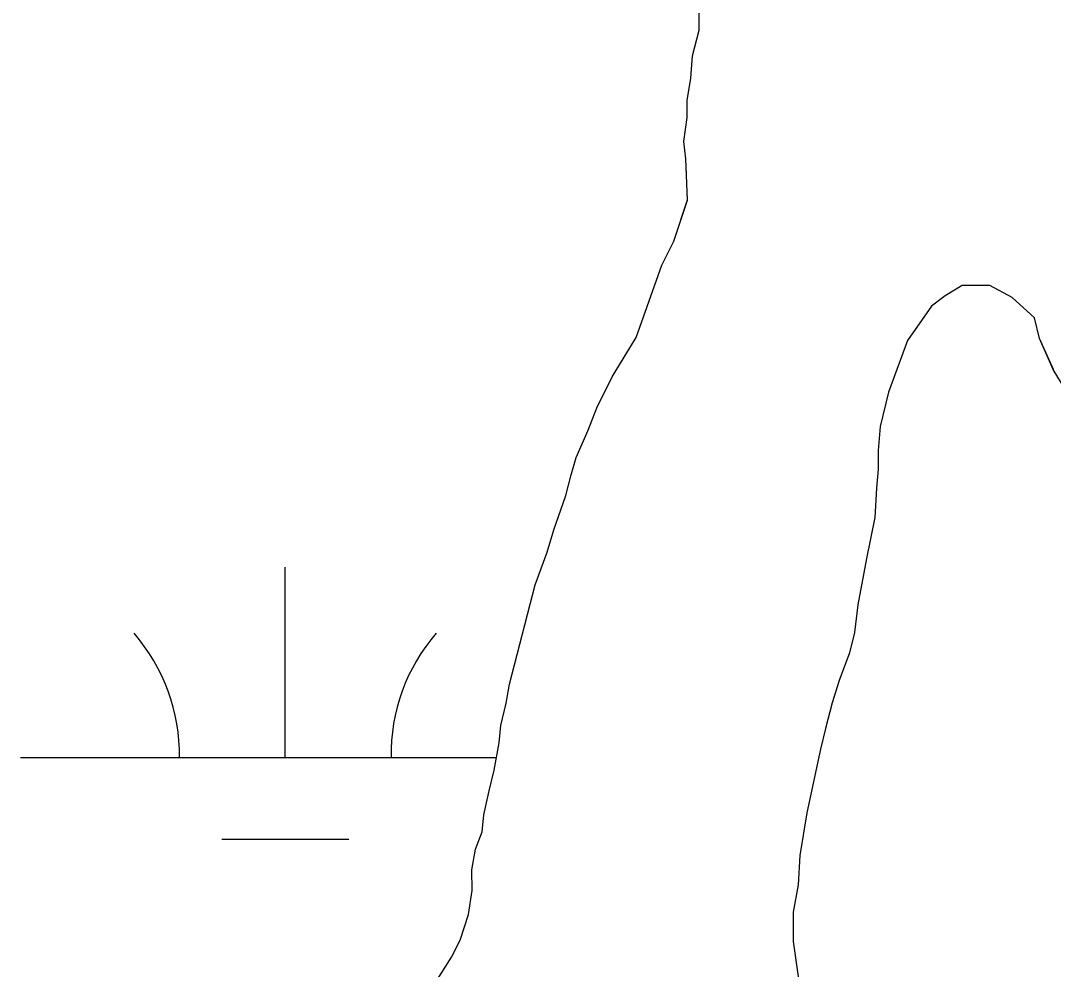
# Model space of a CAD drawing. Extents: x 3279314 to 3317160, y 734079 to 759431.
# Drawn here: x 3313240.5 to 3313435.7, y 739637 to 739816.3 of the extents above; entities that cross this region are included whole.
import ezdxf

# ---------------------------------------------------------------- set-up
doc = ezdxf.new("R2010")
doc.units = 0
for name, color, linetype in [('V-SITE-VEGE', 7, 'Continuous'), ('V-TOPO-SHOR', 7, 'Continuous'), ('V-WETL-SWMP', 7, 'Continuous')]:
    doc.layers.add(name, color=color, linetype=linetype)

msp = doc.modelspace()

# ---------------------------------------------------------------- linework, layer by layer
at = {"layer": 'V-SITE-VEGE'}
for p, q in [((3313368.77, 739814.51), (3313368.77, 739820.03)), ((3313367.48, 739809.64), (3313368.77, 739814.51)), ((3313367.16, 739805.42), (3313367.48, 739809.64)), ((3313366.52, 739801.2), (3313367.16, 739805.42)), ((3313366.52, 739797.96), (3313366.52, 739801.2)), ((3313365.88, 739793.41), (3313366.52, 739797.96)), ((3313366.21, 739790.17), (3313365.88, 739793.41)), ((3313366.54, 739782.39), (3313366.21, 739790.17)), ((3313363.96, 739774.59), (3313366.54, 739782.39)), ((3313361.69, 739770.05), (3313363.96, 739774.59)), ((3313356.84, 739756.41), (3313361.69, 739770.05)), ((3313418.48, 739766.23), (3313415.23, 739764.28)), ((3313423.67, 739766.23), (3313418.48, 739766.23)), ((3313427.89, 739763.96), (3313423.67, 739766.23)), ((3313415.23, 739764.28), (3313412.64, 739762.33)), ((3313432.11, 739760.08), (3313427.89, 739763.96)), ((3313412.64, 739762.33), (3313408.11, 739755.83)), ((3313433.09, 739756.19), (3313432.11, 739760.08)), ((3313352.31, 739748.95), (3313356.84, 739756.41)), ((3313435.69, 739750.35), (3313433.09, 739756.19)), ((3313408.11, 739755.83), (3313404.55, 739746.09)), ((3313438.62, 739745.49), (3313435.69, 739750.35)), ((3313349.4, 739743.1), (3313352.31, 739748.95)), ((3313404.55, 739746.09), (3313402.94, 739739.6)), ((3313347.78, 739738.88), (3313349.4, 739743.1)), ((3313345.52, 739733.69), (3313347.78, 739738.88)), ((3313402.94, 739739.6), (3313402.62, 739735.06)), ((3313402.62, 739735.06), (3313402.62, 739731.49)), ((3313344.55, 739730.44), (3313345.52, 739733.69)), ((3313402.62, 739731.49), (3313402.3, 739727.92)), ((3313343.58, 739726.55), (3313344.55, 739730.44)), ((3313402.3, 739727.92), (3313401.99, 739722.4)), ((3313341.31, 739720.06), (3313343.58, 739726.55)), ((3313401.99, 739722.4), (3313400.37, 739714.61)), ((3313340.02, 739715.83), (3313341.31, 739720.06)), ((3313337.76, 739709.67), (3313340.02, 739715.83)), ((3313400.37, 739714.61), (3313398.76, 739705.85)), ((3313332.92, 739690.84), (3313337.76, 739709.67)), ((3313398.76, 739705.85), (3313398.12, 739700.66)), ((3313398.12, 739700.66), (3313397.15, 739696.76)), ((3313397.15, 739696.76), (3313395.21, 739691.57)), ((3313395.21, 739691.57), (3313393.92, 739687.35)), ((3313332.27, 739687.27), (3313332.92, 739690.84)), ((3313331.3, 739683.06), (3313332.27, 739687.27)), ((3313393.92, 739687.35), (3313392.63, 739682.48)), ((3313330.98, 739679.81), (3313331.3, 739683.06)), ((3313392.63, 739682.48), (3313391.66, 739678.59)), ((3313330.02, 739674.62), (3313330.98, 739679.81)), ((3313391.66, 739678.59), (3313389.08, 739666.58)), ((3313329.05, 739670.72), (3313330.02, 739674.62)), ((3313328.08, 739666.18), (3313329.05, 739670.72)), ((3313327.76, 739662.93), (3313328.08, 739666.18)), ((3313389.08, 739666.58), (3313387.79, 739658.47)), ((3313326.47, 739659.68), (3313327.76, 739662.93)), ((3313325.82, 739655.79), (3313326.47, 739659.68)), ((3313387.79, 739658.47), (3313387.47, 739652.95)), ((3313325.83, 739651.9), (3313325.82, 739655.79)), ((3313387.47, 739652.95), (3313386.51, 739647.76)), ((3313325.18, 739647.35), (3313325.83, 739651.9)), ((3313323.57, 739642.49), (3313325.18, 739647.35)), ((3313386.51, 739647.76), (3313386.52, 739642.24)), ((3313321.95, 739639.24), (3313323.57, 739642.49)), ((3313386.52, 739642.24), (3313388.15, 739630.89)), ((3313319.04, 739634.69), (3313321.95, 739639.24))]:
    msp.add_line(p, q, dxfattribs=at)
at = {"layer": 'V-TOPO-SHOR'}
for p, q in [((3313368.77, 739814.51), (3313368.77, 739820.03)), ((3313367.48, 739809.64), (3313368.77, 739814.51)), ((3313367.16, 739805.42), (3313367.48, 739809.64)), ((3313366.52, 739801.2), (3313367.16, 739805.42)), ((3313366.52, 739797.96), (3313366.52, 739801.2)), ((3313365.88, 739793.41), (3313366.52, 739797.96)), ((3313366.21, 739790.17), (3313365.88, 739793.41)), ((3313366.54, 739782.39), (3313366.21, 739790.17)), ((3313363.96, 739774.59), (3313366.54, 739782.39)), ((3313361.69, 739770.05), (3313363.96, 739774.59)), ((3313356.84, 739756.41), (3313361.69, 739770.05)), ((3313418.48, 739766.23), (3313415.23, 739764.28)), ((3313423.67, 739766.23), (3313418.48, 739766.23)), ((3313427.89, 739763.96), (3313423.67, 739766.23)), ((3313415.23, 739764.28), (3313412.64, 739762.33)), ((3313432.11, 739760.08), (3313427.89, 739763.96)), ((3313412.64, 739762.33), (3313408.11, 739755.83)), ((3313433.09, 739756.19), (3313432.11, 739760.08)), ((3313352.31, 739748.95), (3313356.84, 739756.41)), ((3313435.69, 739750.35), (3313433.09, 739756.19)), ((3313408.11, 739755.83), (3313404.55, 739746.09)), ((3313438.62, 739745.49), (3313435.69, 739750.35)), ((3313349.4, 739743.1), (3313352.31, 739748.95)), ((3313404.55, 739746.09), (3313402.94, 739739.6)), ((3313347.78, 739738.88), (3313349.4, 739743.1)), ((3313345.52, 739733.69), (3313347.78, 739738.88)), ((3313402.94, 739739.6), (3313402.62, 739735.06)), ((3313402.62, 739735.06), (3313402.62, 739731.49)), ((3313344.55, 739730.44), (3313345.52, 739733.69)), ((3313402.62, 739731.49), (3313402.3, 739727.92)), ((3313343.58, 739726.55), (3313344.55, 739730.44)), ((3313402.3, 739727.92), (3313401.99, 739722.4)), ((3313341.31, 739720.06), (3313343.58, 739726.55)), ((3313401.99, 739722.4), (3313400.37, 739714.61)), ((3313340.02, 739715.83), (3313341.31, 739720.06)), ((3313337.76, 739709.67), (3313340.02, 739715.83)), ((3313400.37, 739714.61), (3313398.76, 739705.85)), ((3313332.92, 739690.84), (3313337.76, 739709.67)), ((3313398.76, 739705.85), (3313398.12, 739700.66)), ((3313398.12, 739700.66), (3313397.15, 739696.76)), ((3313397.15, 739696.76), (3313395.21, 739691.57)), ((3313395.21, 739691.57), (3313393.92, 739687.35)), ((3313332.27, 739687.27), (3313332.92, 739690.84)), ((3313331.3, 739683.06), (3313332.27, 739687.27)), ((3313393.92, 739687.35), (3313392.63, 739682.48)), ((3313330.98, 739679.81), (3313331.3, 739683.06)), ((3313392.63, 739682.48), (3313391.66, 739678.59)), ((3313330.02, 739674.62), (3313330.98, 739679.81)), ((3313391.66, 739678.59), (3313389.08, 739666.58)), ((3313329.05, 739670.72), (3313330.02, 739674.62)), ((3313328.08, 739666.18), (3313329.05, 739670.72)), ((3313327.76, 739662.93), (3313328.08, 739666.18)), ((3313389.08, 739666.58), (3313387.79, 739658.47)), ((3313326.47, 739659.68), (3313327.76, 739662.93)), ((3313325.82, 739655.79), (3313326.47, 739659.68)), ((3313387.79, 739658.47), (3313387.47, 739652.95)), ((3313325.83, 739651.9), (3313325.82, 739655.79)), ((3313387.47, 739652.95), (3313386.51, 739647.76)), ((3313325.18, 739647.35), (3313325.83, 739651.9)), ((3313323.57, 739642.49), (3313325.18, 739647.35)), ((3313386.51, 739647.76), (3313386.52, 739642.24)), ((3313321.95, 739639.24), (3313323.57, 739642.49)), ((3313386.52, 739642.24), (3313388.15, 739630.89)), ((3313319.04, 739634.69), (3313321.95, 739639.24))]:
    msp.add_line(p, q, dxfattribs=at)
at = {"layer": 'V-WETL-SWMP'}
for p, q in [((3313368.77, 739814.51), (3313368.77, 739820.02)), ((3313368.77, 739814.51), (3313368.77, 739820.02)), ((3313367.48, 739809.64), (3313368.77, 739814.51)), ((3313367.48, 739809.64), (3313368.77, 739814.51)), ((3313367.16, 739805.42), (3313367.48, 739809.64)), ((3313367.16, 739805.42), (3313367.48, 739809.64)), ((3313366.52, 739801.2), (3313367.16, 739805.42)), ((3313366.52, 739801.2), (3313367.16, 739805.42)), ((3313366.52, 739797.96), (3313366.52, 739801.2)), ((3313366.52, 739797.96), (3313366.52, 739801.2)), ((3313365.88, 739793.41), (3313366.52, 739797.96)), ((3313365.88, 739793.41), (3313366.52, 739797.96)), ((3313366.21, 739790.17), (3313365.88, 739793.41)), ((3313366.21, 739790.17), (3313365.88, 739793.41)), ((3313366.54, 739782.38), (3313366.21, 739790.17)), ((3313366.54, 739782.38), (3313366.21, 739790.17)), ((3313363.96, 739774.59), (3313366.54, 739782.38)), ((3313363.96, 739774.59), (3313366.54, 739782.38)), ((3313361.69, 739770.05), (3313363.96, 739774.59)), ((3313361.69, 739770.05), (3313363.96, 739774.59)), ((3313356.84, 739756.41), (3313361.69, 739770.05)), ((3313356.84, 739756.41), (3313361.69, 739770.05)), ((3313418.48, 739766.23), (3313415.24, 739764.28)), ((3313418.48, 739766.23), (3313415.24, 739764.28)), ((3313423.67, 739766.23), (3313418.48, 739766.23)), ((3313423.67, 739766.23), (3313418.48, 739766.23)), ((3313427.89, 739763.97), (3313423.67, 739766.23)), ((3313427.89, 739763.97), (3313423.67, 739766.23)), ((3313415.24, 739764.28), (3313412.64, 739762.33)), ((3313415.24, 739764.28), (3313412.64, 739762.33)), ((3313432.11, 739760.08), (3313427.89, 739763.97)), ((3313432.11, 739760.08), (3313427.89, 739763.97)), ((3313412.64, 739762.33), (3313408.11, 739755.83)), ((3313412.64, 739762.33), (3313408.11, 739755.83)), ((3313433.09, 739756.19), (3313432.11, 739760.08)), ((3313433.09, 739756.19), (3313432.11, 739760.08)), ((3313352.31, 739748.95), (3313356.84, 739756.41)), ((3313352.31, 739748.95), (3313356.84, 739756.41)), ((3313435.7, 739750.35), (3313433.09, 739756.19)), ((3313435.7, 739750.35), (3313433.09, 739756.19)), ((3313408.11, 739755.83), (3313404.55, 739746.09)), ((3313408.11, 739755.83), (3313404.55, 739746.09)), ((3313349.4, 739743.1), (3313352.31, 739748.95)), ((3313349.4, 739743.1), (3313352.31, 739748.95)), ((3313404.55, 739746.09), (3313402.94, 739739.6)), ((3313404.55, 739746.09), (3313402.94, 739739.6)), ((3313347.78, 739738.88), (3313349.4, 739743.1)), ((3313347.78, 739738.88), (3313349.4, 739743.1)), ((3313345.52, 739733.69), (3313347.78, 739738.88)), ((3313345.52, 739733.69), (3313347.78, 739738.88)), ((3313402.94, 739739.6), (3313402.62, 739735.06)), ((3313402.94, 739739.6), (3313402.62, 739735.06)), ((3313402.62, 739735.06), (3313402.62, 739731.49)), ((3313402.62, 739735.06), (3313402.62, 739731.49)), ((3313344.55, 739730.44), (3313345.52, 739733.69)), ((3313344.55, 739730.44), (3313345.52, 739733.69)), ((3313402.62, 739731.49), (3313402.3, 739727.92)), ((3313402.62, 739731.49), (3313402.3, 739727.92)), ((3313343.58, 739726.55), (3313344.55, 739730.44)), ((3313343.58, 739726.55), (3313344.55, 739730.44)), ((3313402.3, 739727.92), (3313401.99, 739722.4)), ((3313402.3, 739727.92), (3313401.99, 739722.4)), ((3313341.32, 739720.05), (3313343.58, 739726.55)), ((3313341.32, 739720.05), (3313343.58, 739726.55)), ((3313401.99, 739722.4), (3313400.38, 739714.61)), ((3313401.99, 739722.4), (3313400.38, 739714.61)), ((3313340.02, 739715.83), (3313341.32, 739720.05)), ((3313340.02, 739715.83), (3313341.32, 739720.05)), ((3313337.76, 739709.67), (3313340.02, 739715.83)), ((3313337.76, 739709.67), (3313340.02, 739715.83)), ((3313290.53, 739677), (3313290.51, 739713)), ((3313400.38, 739714.61), (3313398.76, 739705.85)), ((3313400.38, 739714.61), (3313398.76, 739705.85)), ((3313332.92, 739690.84), (3313337.76, 739709.67)), ((3313332.92, 739690.84), (3313337.76, 739709.67)), ((3313398.76, 739705.85), (3313398.12, 739700.66)), ((3313398.76, 739705.85), (3313398.12, 739700.66)), ((3313398.12, 739700.66), (3313397.15, 739696.76)), ((3313398.12, 739700.66), (3313397.15, 739696.76)), ((3313397.15, 739696.76), (3313395.21, 739691.57)), ((3313397.15, 739696.76), (3313395.21, 739691.57)), ((3313395.21, 739691.57), (3313393.92, 739687.35)), ((3313395.21, 739691.57), (3313393.92, 739687.35)), ((3313332.27, 739687.27), (3313332.92, 739690.84)), ((3313332.27, 739687.27), (3313332.92, 739690.84)), ((3313331.3, 739683.05), (3313332.27, 739687.27)), ((3313331.3, 739683.05), (3313332.27, 739687.27)), ((3313393.92, 739687.35), (3313392.63, 739682.48)), ((3313393.92, 739687.35), (3313392.63, 739682.48)), ((3313330.98, 739679.81), (3313331.3, 739683.05)), ((3313330.98, 739679.81), (3313331.3, 739683.05)), ((3313392.63, 739682.48), (3313391.66, 739678.59)), ((3313392.63, 739682.48), (3313391.66, 739678.59)), ((3313330.02, 739674.62), (3313330.98, 739679.81)), ((3313330.02, 739674.62), (3313330.98, 739679.81)), ((3313391.66, 739678.59), (3313389.08, 739666.58)), ((3313391.66, 739678.59), (3313389.08, 739666.58)), ((3313240.53, 739676.98), (3313330.46, 739677.02)), ((3313329.05, 739670.72), (3313330.02, 739674.62)), ((3313329.05, 739670.72), (3313330.02, 739674.62)), ((3313328.08, 739666.18), (3313329.05, 739670.72)), ((3313328.08, 739666.18), (3313329.05, 739670.72)), ((3313327.76, 739662.93), (3313328.08, 739666.18)), ((3313327.76, 739662.93), (3313328.08, 739666.18)), ((3313389.08, 739666.58), (3313387.79, 739658.47)), ((3313389.08, 739666.58), (3313387.79, 739658.47)), ((3313326.47, 739659.69), (3313327.76, 739662.93)), ((3313326.47, 739659.69), (3313327.76, 739662.93)), ((3313278.54, 739661.57), (3313302.54, 739661.58)), ((3313325.82, 739655.79), (3313326.47, 739659.69)), ((3313325.82, 739655.79), (3313326.47, 739659.69)), ((3313387.79, 739658.47), (3313387.48, 739652.95)), ((3313387.79, 739658.47), (3313387.48, 739652.95)), ((3313325.83, 739651.9), (3313325.82, 739655.79)), ((3313325.83, 739651.9), (3313325.82, 739655.79)), ((3313387.48, 739652.95), (3313386.51, 739647.76)), ((3313387.48, 739652.95), (3313386.51, 739647.76)), ((3313325.18, 739647.35), (3313325.83, 739651.9)), ((3313325.18, 739647.35), (3313325.83, 739651.9)), ((3313323.57, 739642.49), (3313325.18, 739647.35)), ((3313323.57, 739642.49), (3313325.18, 739647.35)), ((3313386.51, 739647.76), (3313386.52, 739642.24)), ((3313386.51, 739647.76), (3313386.52, 739642.24)), ((3313321.95, 739639.24), (3313323.57, 739642.49)), ((3313321.95, 739639.24), (3313323.57, 739642.49)), ((3313386.52, 739642.24), (3313388.15, 739630.89)), ((3313386.52, 739642.24), (3313388.15, 739630.89)), ((3313319.04, 739634.69), (3313321.95, 739639.24)), ((3313319.04, 739634.69), (3313321.95, 739639.24))]:
    msp.add_line(p, q, dxfattribs=at)
for centre, start, end in [((3313235.29, 739677.45), 359.2573, 40.801), ((3313345.77, 739677.51), 139.2573, 180.801)]:
    msp.add_arc(centre, 35.25, start, end, dxfattribs=at)

doc.saveas('drawing.dxf')
